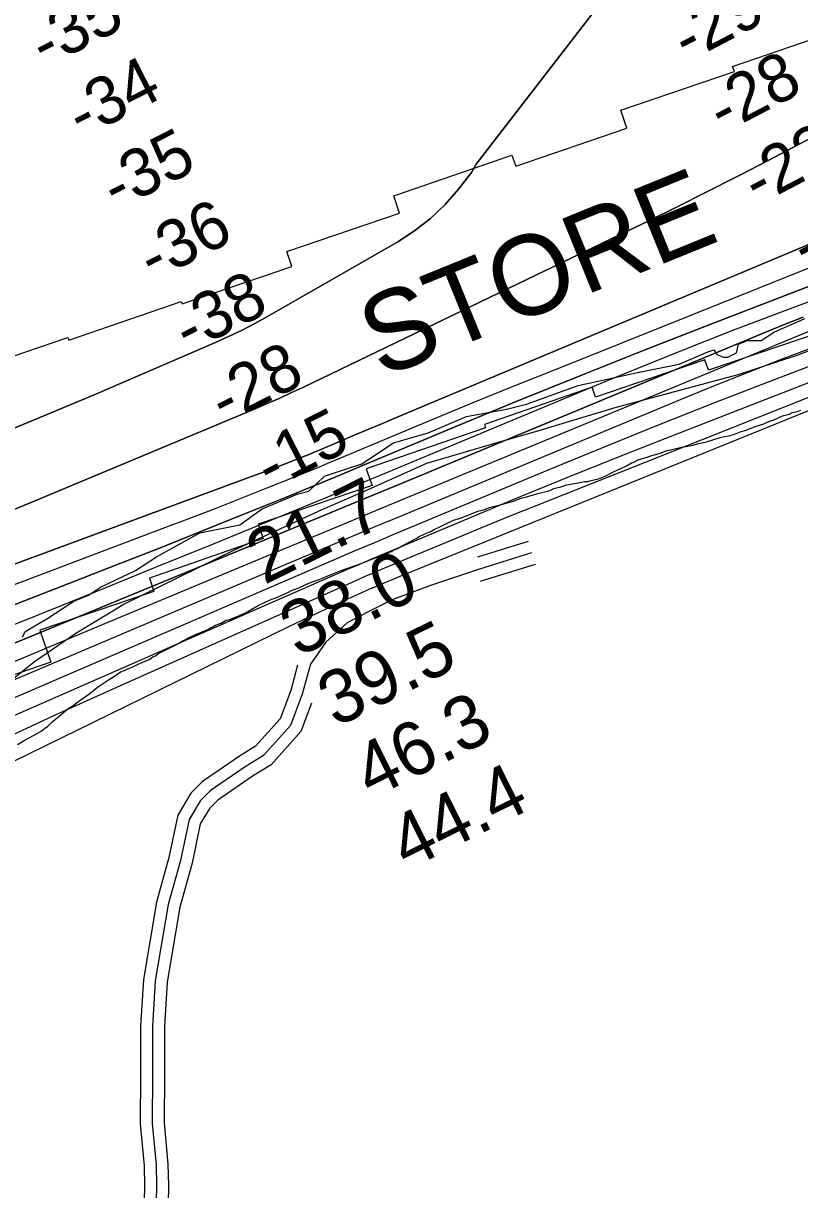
# Model space of a CAD drawing. Extents: x 3245246 to 3283090, y 806824 to 832173.
# Drawn here: x 3252394 to 3253367, y 814165 to 815627 of the extents above; entities that cross this region are included whole.
import ezdxf

# ---------------------------------------------------------------- set-up
doc = ezdxf.new("R2010")
doc.units = 0
for name, color, linetype in [('V-RIVR-EDGE', 7, 'Continuous'), ('V-RIVR-RANG', 7, 'Continuous'), ('V-ROAD-CNTR', 7, 'Continuous'), ('V-RRAP-FSHR', 7, 'Continuous'), ('V-RRAP-RVMT', 7, 'Continuous'), ('V-RRAP-RVMT-IDEN', 7, 'Continuous'), ('V-SITE-VEGE', 7, 'Continuous'), ('V-TOPO-DPTH', 7, 'Continuous'), ('V-TOPO-MAJR', 7, 'Continuous'), ('V-TOPO-MINR', 7, 'Continuous'), ('V-TOPO-WATR', 7, 'Continuous')]:
    doc.layers.add(name, color=color, linetype=linetype)

msp = doc.modelspace()

# ---------------------------------------------------------------- linework, layer by layer
at = {"layer": 'V-RIVR-EDGE'}
msp.add_lwpolyline([(3252392.7, 814857.6), (3252396.2, 814864.6), (3252423.2, 814880.6), (3252456.8, 814902.7), (3252475.5, 814910), (3252490.3, 814920), (3252534.2, 814941.2), (3252560.8, 814958.1), (3252614.8, 814988.4), (3252665.2, 814998.2), (3252693.1, 815018.2), (3252737, 815036.7), (3252751.4, 815040.6), (3252771, 815059.3), (3252797.5, 815067.9), (3252818, 815074.8), (3252857.6, 815100.8), (3252901.1, 815113.7), (3252949, 815134), (3252999.4, 815143), (3253024.2, 815149.5), (3253089, 815172.8), (3253165.6, 815189.6), (3253215.6, 815199.4), (3253251.7, 815215), (3253259.1, 815217.6), (3253263, 815211.9), (3253271.2, 815208.4), (3253276.5, 815208.4), (3253287.3, 815214), (3253290, 815224.5), (3253301.3, 815229.2), (3253318.2, 815229.2), (3253335.2, 815240), (3253357.4, 815249.9), (3253373.1, 815256.9)], dxfattribs=at)
at = {"layer": 'V-ROAD-CNTR'}
for points in [[(3253026.3, 814977.4), (3252962.9, 814957.8)], [(3253030.7, 814963), (3252964.1, 814942.4), (3252903.8, 814922.4), (3252855.9, 814904.4), (3252825.7, 814889.1), (3252799.5, 814875.4), (3252772.7, 814851.2), (3252753.4, 814823.4), (3252743.2, 814785.8), (3252728.4, 814746.9), (3252694.5, 814709.2), (3252672.9, 814695.6), (3252646.5, 814677.6), (3252628, 814664.8), (3252615.6, 814652.7), (3252601.4, 814628.9), (3252590.5, 814577.7), (3252575.3, 814522.2), (3252559, 814426.8), (3252555.7, 814369.7), (3252555.5, 814309.8), (3252555.1, 814248), (3252560, 814195.9), (3252560.6, 814170), (3252560.2, 814149.3)], [(3253035.2, 814948.7), (3252968.6, 814928.1), (3252966.4, 814927.4)], [(3252737.5, 814822.2), (3252728.9, 814790.5), (3252715.4, 814754.9), (3252684.7, 814720.8), (3252664.7, 814708.2), (3252638, 814690), (3252618.4, 814676.4), (3252603.7, 814662.1), (3252587.2, 814634.5), (3252575.9, 814581.3), (3252560.6, 814525.5), (3252544.1, 814428.5), (3252540.7, 814370.2), (3252540.5, 814309.9), (3252540.1, 814247.4), (3252545, 814195), (3252545.6, 814169.9), (3252545.2, 814151.1)], [(3252755, 814774.7), (3252741.4, 814739), (3252704.2, 814697.6), (3252681.1, 814683.1), (3252655, 814665.3), (3252637.6, 814653.2), (3252627.5, 814643.3), (3252615.5, 814623.4), (3252605.1, 814574.2), (3252589.9, 814519), (3252573.9, 814425.1), (3252570.7, 814369.3), (3252570.5, 814309.7), (3252570.1, 814248.7), (3252575, 814196.8), (3252575.6, 814170), (3252575.1, 814147.4)]]:
    msp.add_lwpolyline(points, dxfattribs=at)
at = {"layer": 'V-RRAP-FSHR'}
msp.add_lwpolyline([(3251465, 814405.6), (3251756.7, 814521.9), (3252207.4, 814693.1), (3252256.8, 814717.2), (3252290.4, 814736.3), (3252347.1, 814778.6), (3252407.6, 814827), (3252459.7, 814862.6), (3252519.6, 814898.9), (3252658.5, 814966.9), (3252768.3, 815017.4), (3252822, 815040.9), (3252899.5, 815075.4), (3252980.4, 815099.5), (3253038.6, 815116.1), (3253135.5, 815145.4), (3253289.7, 815186.5), (3253363.3, 815210.7), (3253449, 815243.9)], dxfattribs=at)
at = {"layer": 'V-RRAP-RVMT'}
for p, q in [((3253282.5, 815572.6), (3253429.7, 815623.3)), ((3253282.5, 815572.6), (3253429.7, 815623.3)), ((3253142.3, 815517.8), (3253284.8, 815566.2)), ((3253142.3, 815517.8), (3253284.8, 815566.2)), ((3253284.8, 815566.2), (3253282.5, 815572.6)), ((3253284.8, 815566.2), (3253282.5, 815572.6)), ((3253149.9, 815495.5), (3253142.3, 815517.8)), ((3253149.9, 815495.5), (3253142.3, 815517.8)), ((3253011, 815447.6), (3253149.9, 815495.5)), ((3253011, 815447.6), (3253149.9, 815495.5)), ((3252858.2, 815410.5), (3253006, 815461.5)), ((3252858.2, 815410.5), (3253006, 815461.5)), ((3253006, 815461.5), (3253011, 815447.6)), ((3253006, 815461.5), (3253011, 815447.6)), ((3252865.3, 815389), (3252858.2, 815410.5)), ((3252865.3, 815389), (3252858.2, 815410.5)), ((3252723.9, 815340.6), (3252865.3, 815389)), ((3252723.9, 815340.6), (3252865.3, 815389)), ((3252730.3, 815322.1), (3252723.9, 815340.6)), ((3252730.3, 815322.1), (3252723.9, 815340.6)), ((3252592.7, 815275.2), (3252730.3, 815322.1)), ((3252592.7, 815275.2), (3252730.3, 815322.1)), ((3252450.7, 815229.5), (3252591.6, 815278.2)), ((3252450.7, 815229.5), (3252591.6, 815278.2)), ((3252591.6, 815278.2), (3252592.7, 815275.2)), ((3252591.6, 815278.2), (3252592.7, 815275.2)), ((3253402, 815242.9), (3253252.2, 815192.2)), ((3253402, 815242.9), (3253252.2, 815192.2)), ((3252299.1, 815182), (3252449.4, 815233)), ((3252299.1, 815182), (3252449.4, 815233)), ((3252449.4, 815233), (3252450.7, 815229.5)), ((3252449.4, 815233), (3252450.7, 815229.5)), ((3253247.6, 815205.2), (3253110.8, 815158.2)), ((3253247.6, 815205.2), (3253110.8, 815158.2)), ((3253252.2, 815192.2), (3253247.6, 815205.2)), ((3253252.2, 815192.2), (3253247.6, 815205.2)), ((3253106.5, 815170.7), (3252971.5, 815124)), ((3253106.5, 815170.7), (3252971.5, 815124)), ((3253110.8, 815158.2), (3253106.5, 815170.7)), ((3253110.8, 815158.2), (3253106.5, 815170.7)), ((3252972.9, 815119.7), (3252823.4, 815068.6)), ((3252972.9, 815119.7), (3252823.4, 815068.6)), ((3252971.5, 815124), (3252972.9, 815119.7)), ((3252971.5, 815124), (3252972.9, 815119.7)), ((3252823.4, 815068.6), (3252830.7, 815047.6)), ((3252823.4, 815068.6), (3252830.7, 815047.6)), ((3252830.7, 815047.6), (3252688.2, 814999.2)), ((3252830.7, 815047.6), (3252688.2, 814999.2)), ((3252688.2, 814999.2), (3252694.3, 814980.9)), ((3252688.2, 814999.2), (3252694.3, 814980.9)), ((3252694.3, 814980.9), (3252551.7, 814931.4)), ((3252694.3, 814980.9), (3252551.7, 814931.4)), ((3252551.7, 814931.4), (3252557.4, 814914.5)), ((3252551.7, 814931.4), (3252557.4, 814914.5)), ((3252557.4, 814914.5), (3252414.5, 814866.1)), ((3252557.4, 814914.5), (3252414.5, 814866.1)), ((3252414.5, 814866.1), (3252428.2, 814826.3)), ((3252414.5, 814866.1), (3252428.2, 814826.3)), ((3252428.2, 814826.3), (3252285.7, 814777.3)), ((3252428.2, 814826.3), (3252285.7, 814777.3))]:
    msp.add_line(p, q, dxfattribs=at)
at = {"layer": 'V-SITE-VEGE'}
for points in [[(3253244.3, 815100.9), (3253249.8, 815102.3), (3253267.1, 815107.7), (3253270.6, 815108.4), (3253279.6, 815110.4), (3253285.1, 815111.8), (3253293.4, 815115.2), (3253298.2, 815116.5), (3253312, 815122), (3253321.7, 815124.7), (3253328.6, 815128.1), (3253333.5, 815129.5), (3253345.2, 815135), (3253353.5, 815137), (3253357, 815139.1), (3253363.9, 815140.4), (3253368, 815141.8)], [(3252488, 814795.8), (3252500.5, 814804), (3252505.3, 814806.7), (3252516.4, 814814.3), (3252520.5, 814815.6), (3252524.7, 814817.7), (3252530.9, 814820.4), (3252537.8, 814823.8), (3252552.3, 814830), (3252555.8, 814832.7), (3252559.3, 814834.1), (3252563.4, 814837.5), (3252565.5, 814838.2), (3252589, 814849.8), (3252591.8, 814851.9), (3252604.2, 814858.1), (3252609.8, 814860.8), (3252625.7, 814867.6), (3252627.7, 814869), (3252631.2, 814870.4), (3252634.7, 814872.4), (3252641.6, 814875.1), (3252647.8, 814878.6), (3252651.2, 814879.2), (3252654, 814880.6), (3252661.6, 814883.3), (3252672, 814888.1), (3252687.9, 814897), (3252697.6, 814901.8), (3252705.2, 814905.2), (3252710, 814906.6), (3252725.2, 814913.4), (3252730.8, 814916.2), (3252735.6, 814918.2), (3252739.8, 814919.6), (3252746.7, 814923), (3252751.5, 814925), (3252764.6, 814929.8), (3252768.8, 814931.2), (3252774.3, 814933.9), (3252790.9, 814940.7), (3252817.2, 814949.6), (3252828.2, 814954.4), (3252833.8, 814956.4), (3252840.7, 814959.1), (3252846.9, 814961.2), (3252850.4, 814962.6), (3252854.5, 814964.6), (3252856.6, 814966), (3252862.8, 814968.7), (3252867.6, 814971.5), (3252887, 814981.7), (3252889.1, 814983.1), (3252896, 814986.5), (3252904.3, 814989.9), (3252907.8, 814992), (3252918.1, 814996.8), (3252925.7, 815000.9), (3252934, 815004.3), (3252940.3, 815006.3), (3252949.2, 815009.7), (3252963.1, 815015.2), (3252968.6, 815016.6), (3252972.7, 815017.9), (3252977.6, 815020), (3252982.4, 815021.3), (3252990, 815022.7), (3252994.2, 815024), (3253006.6, 815027.4), (3253017.7, 815031.5), (3253023.2, 815032.9), (3253038.4, 815037.6), (3253052.2, 815041), (3253054.3, 815041.7), (3253058.4, 815043.8), (3253061.9, 815044.4), (3253067.4, 815045.8), (3253075, 815048.5), (3253086.8, 815050.5), (3253093, 815051.9), (3253097.1, 815052.6), (3253100.6, 815052.5), (3253105.4, 815053.9), (3253114.4, 815055.9), (3253122.7, 815059.3), (3253132.4, 815064.1), (3253144.1, 815069.6), (3253146.2, 815070.3), (3253149.6, 815072.3), (3253155.9, 815075.8), (3253157.9, 815076.4), (3253164.2, 815079.9), (3253176.6, 815083.3), (3253180.1, 815084.6), (3253191.8, 815088), (3253199.4, 815090.8), (3253218.8, 815095.5), (3253226.4, 815096.8), (3253232.6, 815098.2), (3253240.2, 815100.2), (3253244.3, 815100.9)], [(3252386.3, 814723.1), (3252394.6, 814727.9), (3252406.3, 814734), (3252413.2, 814738.1), (3252416, 814739.5), (3252420.2, 814742.9), (3252424.3, 814745.7), (3252429.2, 814750.5), (3252438.9, 814758.7), (3252446.5, 814764.9), (3252451.3, 814769), (3252456.2, 814771.8), (3252463.1, 814777.3), (3252475.6, 814786.2), (3252488, 814795.8)]]:
    msp.add_lwpolyline(points, dxfattribs=at)
at = {"layer": 'V-TOPO-DPTH'}
for points in [[(3251942.1, 814962.1), (3252104.9, 815016.6), (3252200.4, 815050), (3252295.3, 815084.9), (3252389.2, 815122.2), (3252482.5, 815161.1), (3252635.3, 815227.1), (3252651.7, 815234.5), (3252667.9, 815242.2), (3252683.8, 815250.5), (3252699.5, 815259.2), (3252862.9, 815352.9), (3252884.1, 815366.8), (3252904.1, 815382.2), (3252922.2, 815399.8), (3252938.9, 815418.9), (3252955.3, 815439.9), (3252961.1, 815450.1), (3253135.3, 815676.3), (3253172.3, 815751.8), (3253188.2, 815765.4), (3253168.2, 815959.3), (3253020.4, 816030.4), (3252718.3, 816095.5)], [(3252718.3, 816095.5), (3253020.4, 816030.4), (3253168.2, 815959.3), (3253188.2, 815765.4), (3253172.3, 815751.8), (3253135.3, 815676.3), (3252961.1, 815450.1), (3252955.3, 815439.9), (3252938.9, 815418.9), (3252922.2, 815399.8), (3252904.1, 815382.2), (3252884.1, 815366.8), (3252862.9, 815352.9), (3252699.5, 815259.2), (3252683.8, 815250.5), (3252667.9, 815242.2), (3252651.7, 815234.5), (3252635.3, 815227.1), (3252482.5, 815161.1), (3252389.2, 815122.2), (3252295.3, 815084.9), (3252200.4, 815050), (3252104.9, 815016.6), (3251942.1, 814962.1)], [(3251992.3, 814864.6), (3252076.2, 814896.2), (3252158.6, 814927.9), (3252240.8, 814960.1), (3252322.7, 814993.1), (3252404.3, 815026.7), (3252684.4, 815143.7), (3252699.4, 815150.2), (3252714.3, 815156.7), (3252729.1, 815163.5), (3252743.9, 815170.5), (3253140.9, 815361.5), (3253177.5, 815379.3), (3253214, 815397.3), (3253250.4, 815415.6), (3253286.7, 815434), (3253293.4, 815437.5), (3253326.2, 815454.5), (3253359, 815471.6), (3253391.6, 815488.9)], [(3253391.6, 815488.9), (3253359, 815471.6), (3253326.2, 815454.5), (3253293.4, 815437.5), (3253286.7, 815434), (3253250.4, 815415.6), (3253214, 815397.3), (3253177.5, 815379.3), (3253140.9, 815361.5), (3252743.9, 815170.5), (3252729.1, 815163.5), (3252714.3, 815156.7), (3252699.4, 815150.2), (3252684.4, 815143.7), (3252404.3, 815026.7), (3252322.7, 814993.1), (3252240.8, 814960.1), (3252158.6, 814927.9), (3252076.2, 814896.2), (3251992.3, 814864.6)], [(3252018.2, 814814.3), (3252682.8, 815059.9), (3252694.5, 815064.2), (3252706.2, 815068.7), (3252717.8, 815073.2), (3252729.5, 815077.8), (3252741.9, 815082.7), (3252747.3, 815084.9), (3252752.7, 815087), (3252758.1, 815089.3), (3252763.5, 815091.5), (3252789.2, 815102.4), (3252807.4, 815110), (3252825.6, 815117.7), (3252843.8, 815125.4), (3252862, 815133), (3253412.9, 815364.1)], [(3253412.9, 815364.1), (3252862, 815133), (3252843.8, 815125.4), (3252825.6, 815117.7), (3252807.4, 815110), (3252789.2, 815102.4), (3252763.5, 815091.5), (3252758.1, 815089.3), (3252752.7, 815087), (3252747.3, 815084.9), (3252741.9, 815082.7), (3252729.5, 815077.8), (3252717.8, 815073.2), (3252706.2, 815068.7), (3252694.5, 815064.2), (3252682.8, 815059.9), (3252018.2, 814814.3)], [(3253399.2, 815305.2), (3253255.4, 815249.7), (3253173.9, 815217.9), (3253092.5, 815185.6), (3253011.5, 815152.6), (3252930.6, 815119.2), (3252815.8, 815071.2), (3252792.4, 815061.4), (3252769, 815051.7), (3252745.6, 815042.1), (3252722.1, 815032.6), (3252665.7, 815009.8), (3252614, 814989), (3252562.2, 814968.3), (3252510.3, 814947.9), (3252458.4, 814927.6), (3252043, 814766.1)], [(3252043, 814766.1), (3252458.4, 814927.6), (3252510.3, 814947.9), (3252562.2, 814968.3), (3252614, 814989), (3252665.7, 815009.8), (3252722.1, 815032.6), (3252745.6, 815042.1), (3252769, 815051.7), (3252792.4, 815061.4), (3252815.8, 815071.2), (3252930.6, 815119.2), (3253011.5, 815152.6), (3253092.5, 815185.6), (3253173.9, 815217.9), (3253255.4, 815249.7), (3253399.2, 815305.2)], [(3253371.1, 815258.6), (3253350.6, 815250.4), (3253330.2, 815242.1), (3252868.3, 815050.5), (3252826.8, 815033.4), (3252785.4, 815016.2), (3252744, 814999.1), (3252702.5, 814982), (3252597.2, 814938.5), (3252503.1, 814899.7), (3252409, 814860.9), (3252314.9, 814822.2)], [(3253371.1, 815258.6), (3253350.6, 815250.4), (3253330.2, 815242.1), (3252868.3, 815050.5), (3252826.8, 815033.4), (3252785.4, 815016.2), (3252744, 814999.1), (3252702.5, 814982), (3252597.2, 814938.5), (3252503.1, 814899.7), (3252409, 814860.9), (3252314.9, 814822.2)], [(3252364.9, 814796.9), (3252734.1, 814953.6), (3252767.7, 814967.8), (3252801.2, 814981.9), (3252834.8, 814996), (3252868.4, 815010), (3253217.2, 815155.2), (3253259.2, 815172.4), (3253301.4, 815189.3), (3253343.7, 815205.7), (3253386.2, 815221.8)]]:
    msp.add_lwpolyline(points, dxfattribs=at)
at = {"layer": 'V-TOPO-MAJR'}
msp.add_lwpolyline([(3252352.2, 814722), (3252431.3, 814758.7), (3252510.7, 814794.8), (3252804.8, 814926), (3252814.1, 814930.1), (3252823.3, 814934.1), (3252832.5, 814938.1), (3252841.8, 814942.1), (3252894.6, 814964.3), (3252930.3, 814979.2), (3252966.1, 814994), (3253001.9, 815008.5), (3253037.8, 815023), (3253482.3, 815199.8)], dxfattribs=at)
at = {"layer": 'V-TOPO-MINR'}
for points in [[(3251942.1, 814962.1), (3252104.9, 815016.6), (3252200.4, 815050), (3252295.3, 815084.9), (3252389.2, 815122.2), (3252482.5, 815161.1), (3252635.3, 815227.1), (3252651.7, 815234.5), (3252667.9, 815242.2), (3252683.8, 815250.5), (3252699.5, 815259.2), (3252862.9, 815352.9), (3252884.1, 815366.8), (3252904.1, 815382.2), (3252922.2, 815399.8), (3252938.9, 815418.9), (3252955.3, 815439.9), (3252961.1, 815450.1), (3253135.3, 815676.3), (3253172.3, 815751.8), (3253188.2, 815765.4), (3253168.2, 815959.3), (3253020.4, 816030.4), (3252718.3, 816095.5)], [(3251992.3, 814864.6), (3252076.2, 814896.2), (3252158.6, 814927.9), (3252240.8, 814960.1), (3252322.7, 814993.1), (3252404.3, 815026.7), (3252684.4, 815143.7), (3252699.4, 815150.2), (3252714.3, 815156.7), (3252729.1, 815163.5), (3252743.9, 815170.5), (3253140.9, 815361.5), (3253177.5, 815379.3), (3253214, 815397.3), (3253250.4, 815415.6), (3253286.7, 815434), (3253293.4, 815437.5), (3253326.2, 815454.5), (3253359, 815471.6), (3253391.6, 815488.9)], [(3252018.2, 814814.3), (3252682.8, 815059.9), (3252694.5, 815064.2), (3252706.2, 815068.7), (3252717.8, 815073.2), (3252729.5, 815077.8), (3252741.9, 815082.7), (3252747.3, 815084.9), (3252752.7, 815087), (3252758.1, 815089.3), (3252763.5, 815091.5), (3252789.2, 815102.4), (3252807.4, 815110), (3252825.6, 815117.7), (3252843.8, 815125.4), (3252862, 815133), (3253412.9, 815364.1)], [(3252030.6, 814790.1), (3252572.1, 814995.1), (3252603.7, 815007.1), (3252635.2, 815019.3), (3252666.7, 815031.7), (3252698.1, 815044.1), (3252732, 815057.7), (3252746.4, 815063.5), (3252760.9, 815069.4), (3252775.3, 815075.4), (3252789.7, 815081.4), (3252859.1, 815110.6), (3252908.3, 815131.1), (3252957.5, 815151.4), (3253006.9, 815171.5), (3253056.3, 815191.4), (3253398.3, 815328.3)], [(3252043, 814766.1), (3252458.4, 814927.6), (3252510.3, 814947.9), (3252562.2, 814968.3), (3252614, 814989), (3252665.7, 815009.8), (3252722.1, 815032.6), (3252745.6, 815042.1), (3252769, 815051.7), (3252792.4, 815061.4), (3252815.8, 815071.2), (3252930.6, 815119.2), (3253011.5, 815152.6), (3253092.5, 815185.6), (3253173.9, 815217.9), (3253255.4, 815249.7), (3253399.2, 815305.2)], [(3252055.2, 814742.3), (3252341.4, 814857), (3252414.2, 814886.3), (3252486.9, 814915.6), (3252559.5, 814945), (3252632.1, 814974.6), (3252712.3, 815007.3), (3252744.8, 815020.6), (3252777.2, 815034), (3252809.6, 815047.4), (3252842, 815060.9), (3253122.7, 815177.8), (3253176.4, 815199.8), (3253230.2, 815221.4), (3253284.3, 815242.5), (3253338.5, 815263.1), (3253424.1, 815295.1)], [(3252328.2, 814804.5), (3252412.1, 814839.5), (3252496, 814874.5), (3252709.3, 814963.6), (3252751.4, 814981.2), (3252793.5, 814998.7), (3252835.6, 815016.2), (3252877.7, 815033.7), (3253388.7, 815245.3)], [(3252228.3, 814715.4), (3252758.4, 814944), (3252783.6, 814954.8), (3252808.8, 814965.5), (3252834, 814976.2), (3252859.3, 814986.8), (3253045.7, 815064.8), (3253117.7, 815094.5), (3253189.9, 815123.7), (3253262.3, 815152.3), (3253334.9, 815180.4), (3253434.5, 815218.4)], [(3252364.9, 814796.9), (3252734.1, 814953.6), (3252767.7, 814967.8), (3252801.2, 814981.9), (3252834.8, 814996), (3252868.4, 815010), (3253217.2, 815155.2), (3253259.2, 815172.4), (3253301.4, 815189.3), (3253343.7, 815205.7), (3253386.2, 815221.8)], [(3252085.6, 814629.5), (3252782.1, 814934.8), (3252799.1, 814942.2), (3252816.2, 814949.5), (3252833.3, 814956.8), (3252850.4, 814964.1), (3252946.9, 815004.6), (3253012.4, 815031.9), (3253078, 815058.8), (3253143.9, 815085.1), (3253209.9, 815111.1), (3253459.6, 815208.5)], [(3252055.7, 814542.6), (3252726.6, 814870.8), (3252743.8, 814879.1), (3252761, 814887.3), (3252778.2, 814895.4), (3252795.6, 814903.3), (3252827.2, 814917.6), (3252828.8, 814918.3), (3252830.3, 814919), (3252831.8, 814919.6), (3252833.4, 814920.3), (3252842.2, 814924), (3252848.1, 814926.5), (3252854.1, 814929), (3252860, 814931.4), (3252866, 814933.8), (3253502.6, 815192.2)]]:
    msp.add_lwpolyline(points, dxfattribs=at)
at = {"layer": 'V-TOPO-WATR'}
msp.add_lwpolyline([(3252314.9, 814822.2), (3252409, 814860.9), (3252503.1, 814899.7), (3252597.2, 814938.5), (3252702.5, 814982), (3252744, 814999.1), (3252785.4, 815016.2), (3252826.8, 815033.4), (3252868.3, 815050.5), (3253330.2, 815242.1), (3253350.6, 815250.4), (3253371.1, 815258.6)], dxfattribs=at)

# ---------------------------------------------------------------- texts
at = {"layer": 'V-RIVR-RANG'}
for s, height, rotation, p in [('-35', 60, 27.0262, (3252420.6, 815570.6)), ('-29', 60, 27.7224, (3253225.7, 815577.5)), ('-34', 60, 27.0262, (3252466.8, 815481.9)), ('-28', 60, 27.7224, (3253270.3, 815488)), ('-35', 60, 27.0262, (3252510.1, 815391.7)), ('-22', 60, 27.7224, (3253313.9, 815398)), ('-14', 60, 27.7224, (3253374.9, 815317.1)), ('-36', 60, 27.0262, (3252556.1, 815303)), ('-38', 60, 27.0262, (3252600.4, 815213.3)), ('-28', 60, 27.0262, (3252645.6, 815124.1)), ('-15', 60, 27.0262, (3252703, 815041.1)), ('21.7', 67, 26.4483, (3252695.6, 814922.5)), ('38.0', 67, 26.4483, (3252737.7, 814831.8)), ('39.5', 67, 26.4483, (3252785.1, 814743.7)), ('46.3', 67, 26.4483, (3252829.8, 814654.2)), ('44.4', 67, 26.4483, (3252874.6, 814564.8))]:
    msp.add_text(s, height=height, rotation=rotation, dxfattribs=at).set_placement(p)
at = {"layer": 'V-RRAP-RVMT-IDEN'}
msp.add_text('STORE', height=100, rotation=22.1478, dxfattribs=at).set_placement((3252842.1, 815181.5))

doc.saveas('drawing.dxf')
